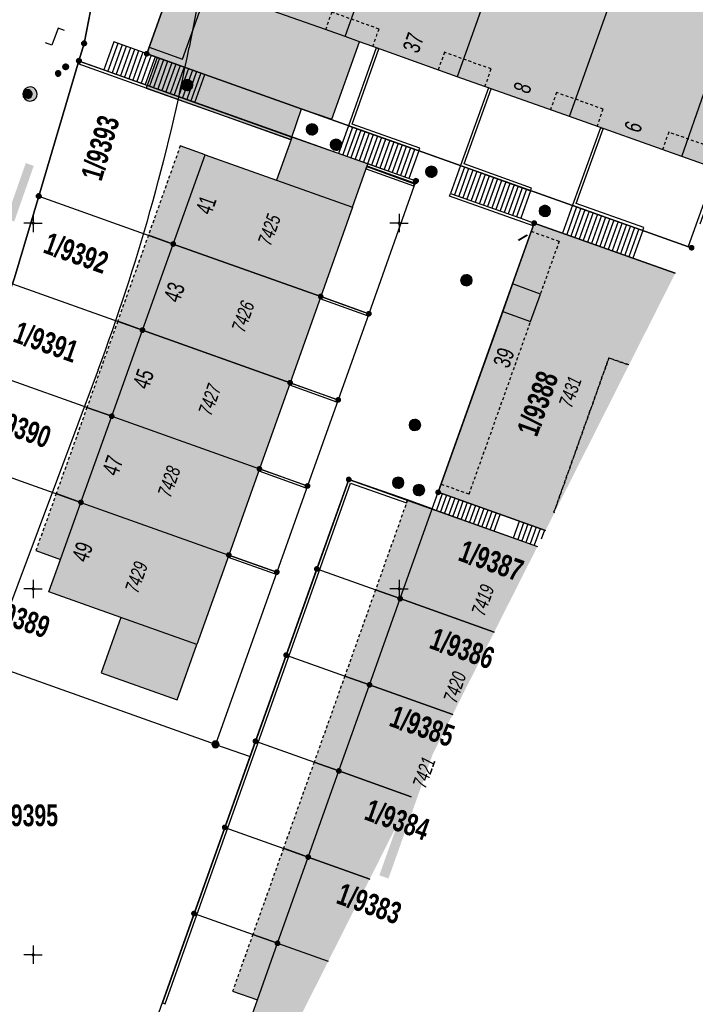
# Model space of a CAD drawing. Header units: metres. Extents: x 2695560 to 2696939, y 1260491 to 1262050.
# Tile 788 of 1005: x 2696750 to 2696796, y 1261321 to 1261389. Entities that reach past the tile are written whole.
import ezdxf

# ---------------------------------------------------------------- set-up
doc = ezdxf.new("R2010")
doc.units = ezdxf.units.M
doc.linetypes.add('AUSGEZOGEN', pattern=[0])
doc.linetypes.add('VERDECKT2_S2', pattern=[0.36, 0.2, -0.16])
for name, color, linetype in [('XR$1$AV_Flächen (EO)', 7, 'AUSGEZOGEN'), ('XR$1$AV_Gebäudeflächen (BB)', 7, 'AUSGEZOGEN'), ('XR$1$AV_Gebäudeflächen (EO)', 7, 'AUSGEZOGEN'), ('XR$1$AV_Gebäudeflächen ut.', 7, 'AUSGEZOGEN'), ('XR$1$AV_Grenzpunkte', 7, 'AUSGEZOGEN'), ('XR$1$AV_Grundstück-Nr.', 7, 'AUSGEZOGEN'), ('XR$1$AV_Haus-Nr.', 7, 'AUSGEZOGEN'), ('XR$1$AV_Koordinatennetzpunkte', 7, 'AUSGEZOGEN'), ('XR$1$AV_Linien (BB)', 7, 'AUSGEZOGEN'), ('XR$1$AV_Linien (EO)', 7, 'AUSGEZOGEN'), ('XR$1$AV_Versicherung-Nr.', 7, 'AUSGEZOGEN'), ('XR$1$AW_LK_Schachtdeckel', 24, 'AUSGEZOGEN'), ('XR$1$AW_LK_Zwischenpunkt', 24, 'AUSGEZOGEN'), ('XR$1$GA_LK_Absperrarmatur', 32, 'AUSGEZOGEN'), ('XR$1$GA_LK_Rohrleitungsteil', 32, 'AUSGEZOGEN'), ('XR$1$Liegenschaftsgrenzen', 7, 'AUSGEZOGEN'), ('XR$1$PFAV', 255, 'AUSGEZOGEN'), ('XR$1$PFAW', 255, 'AUSGEZOGEN'), ('XR$1$PFGA', 255, 'AUSGEZOGEN'), ('XR$1$PFWA', 255, 'AUSGEZOGEN'), ('XR$1$RP_Abstandslinie', 7, 'AUSGEZOGEN'), ('XR$1$WA_LK_Absperrarmatur', 171, 'AUSGEZOGEN')]:
    doc.layers.add(name, color=color, linetype=linetype)
doc.styles.add('ARIAL', font='arial.ttf')

# ---------------------------------------------------------------- blocks, each defined once
blk = doc.blocks.new('COMPLEXOBJECT_1217')
at = {"layer": 'XR$1$Liegenschaftsgrenzen', "color": 7, "linetype": 'AUSGEZOGEN', "transparency": 33554687}
blk.add_lwpolyline([(6760, 11420.97), (6753.48, 11387.28), (6753.125, 11386.083)], dxfattribs=at)
for centre, radius, start, end in [((6816.157, 11410.508), 57.008, 146.82762, 155.28814), ((6816.081, 11410.039), 57.137, 154.82941, 168.9705)]:
    blk.add_arc(centre, radius, start, end, dxfattribs=at)
blk = doc.blocks.new('BAV15')
at = {"layer": 'XR$1$PFAV', "transparency": 33554687}
blk.add_hatch(color=7, dxfattribs=at).paths.add_polyline_path([(0.5, 0), (0.49, 0.1), (0.46, 0.2), (0.41, 0.29), (0.34, 0.36), (0.26, 0.42), (0.17, 0.47), (0.08, 0.49), (-0.03, 0.5), (-0.13, 0.48), (-0.22, 0.45), (-0.31, 0.4), (-0.38, 0.33), (-0.44, 0.24), (-0.48, 0.15), (-0.5, 0.05), (-0.5, -0.05), (-0.48, -0.15), (-0.44, -0.24), (-0.38, -0.33), (-0.31, -0.4), (-0.22, -0.45), (-0.13, -0.48), (-0.03, -0.5), (0.08, -0.49), (0.17, -0.47), (0.26, -0.42), (0.34, -0.36), (0.41, -0.29), (0.46, -0.2), (0.49, -0.1)])
at = {"color": 7, "transparency": 33554687}
for start, end in [(90, 270), (270, 90)]:
    blk.add_arc((0, 0), 0.5, start, end, dxfattribs=at)
at = {"layer": 'XR$1$PFAV', "transparency": 33554687}
blk.add_circle((0, 0), 0.5, dxfattribs=at)
blk = doc.blocks.new('BWAV20')
at = {"true_color": 0x000000, "transparency": 33554687}
blk.add_hatch(color=18, dxfattribs=at).paths.add_polyline_path([(0.17, 0), (0.16, 0.03), (0.15, 0.07), (0.14, 0.1), (0.11, 0.12), (0.09, 0.14), (0.06, 0.16), (0.03, 0.16), (-0.01, 0.17), (-0.04, 0.16), (-0.07, 0.15), (-0.1, 0.13), (-0.13, 0.11), (-0.15, 0.08), (-0.16, 0.05), (-0.17, 0.02), (-0.17, -0.02), (-0.16, -0.05), (-0.15, -0.08), (-0.13, -0.11), (-0.1, -0.13), (-0.07, -0.15), (-0.04, -0.16), (-0.01, -0.17), (0.03, -0.16), (0.06, -0.16), (0.09, -0.14), (0.11, -0.12), (0.14, -0.1), (0.15, -0.07), (0.16, -0.03)])
at = {"layer": 'XR$1$PFAV', "transparency": 33554687}
blk.add_hatch(color=7, dxfattribs=at).paths.add_polyline_path([(0.5, 0), (0.49, 0.1), (0.46, 0.2), (0.41, 0.29), (0.34, 0.36), (0.26, 0.42), (0.17, 0.47), (0.08, 0.49), (-0.03, 0.5), (-0.13, 0.48), (-0.22, 0.45), (-0.31, 0.4), (-0.38, 0.33), (-0.44, 0.24), (-0.48, 0.15), (-0.5, 0.05), (-0.5, -0.05), (-0.48, -0.15), (-0.44, -0.24), (-0.38, -0.33), (-0.31, -0.4), (-0.22, -0.45), (-0.13, -0.48), (-0.03, -0.5), (0.08, -0.49), (0.17, -0.47), (0.26, -0.42), (0.34, -0.36), (0.41, -0.29), (0.46, -0.2), (0.49, -0.1)])
blk = doc.blocks.new('BAV2041')
at = {"color": 7, "transparency": 33554687}
for p, q in [((-0.05, 0), (-0.5, 0)), ((0, 0.5), (0, 0.05)), ((0.05, 0), (0.5, 0)), ((0, -0.05), (0, -0.5))]:
    blk.add_line(p, q, dxfattribs=at)
blk.add_circle((0, 0), 0.05, dxfattribs=at)
for start, end in [(90, 270), (270, 90)]:
    blk.add_arc((0, 0), 0.05, start, end, dxfattribs=at)
blk = doc.blocks.new('COMPLEXOBJECT_1435')
at = {"layer": 'XR$1$RP_Abstandslinie', "color": 7, "linetype": 'AUSGEZOGEN', "transparency": 33554687}
for p, q in [((6766.97, 11419.63), (6760.65, 11387)), ((6754.44, 11364.97), (6737.69, 11320.26))]:
    blk.add_line(p, q, dxfattribs=at)
blk.add_arc((6626.185, 11413.014), 136.959, 339.46425, 349.0507, dxfattribs=at)
blk = doc.blocks.new('BAW2093')
at = {"transparency": 33554687}
blk.add_lwpolyline([(-0.375, -0.5), (0, -0.5), (0, 0.5), (0.375, 0.5)], dxfattribs=at)
blk = doc.blocks.new('BAW2082')
at = {"layer": 'XR$1$PFAW', "transparency": 33554687}
blk.add_hatch(color=7, dxfattribs=at).paths.add_polyline_path([(0.509, -0.003), (0.499, 0.098), (0.469, 0.194), (0.42, 0.283), (0.354, 0.359), (0.274, 0.421), (0.183, 0.466), (0.085, 0.491), (-0.016, 0.496), (-0.116, 0.481), (-0.211, 0.446), (-0.297, 0.392), (-0.37, 0.323), (-0.428, 0.24), (-0.468, 0.147), (-0.488, 0.047), (-0.488, -0.054), (-0.468, -0.153), (-0.428, -0.246), (-0.37, -0.329), (-0.297, -0.398), (-0.211, -0.452), (-0.116, -0.487), (-0.016, -0.502), (0.085, -0.497), (0.183, -0.472), (0.274, -0.427), (0.354, -0.366), (0.42, -0.289), (0.469, -0.2), (0.499, -0.104)])
at = {"transparency": 33554687}
for start, end in [(91.19481, 268.80519), (268.80519, 91.19481)]:
    blk.add_arc((0.01, 0), 0.5, start, end, dxfattribs=at)
at = {"layer": 'XR$1$PFAW', "transparency": 33554687}
blk.add_circle((0.009, -0.003), 0.5, dxfattribs=at)
blk = doc.blocks.new('BAW2085')
at = {"layer": 'XR$1$PFAW', "transparency": 33554687}
h = blk.add_hatch(color=7, dxfattribs=at)
h.paths.add_polyline_path([(0.15, 0.501), (0.099, 0.498), (0.049, 0.491), (0, 0.478), (-0.047, 0.46), (-0.093, 0.438), (-0.136, 0.411), (-0.176, 0.38), (-0.212, 0.345), (-0.245, 0.307), (-0.274, 0.265), (-0.299, 0.221), (-0.319, 0.174), (-0.334, 0.126), (-0.344, 0.076), (-0.349, 0.026), (-0.349, -0.025), (-0.344, -0.075), (-0.334, -0.125), (-0.319, -0.173), (-0.299, -0.219), (-0.274, -0.264), (-0.245, -0.305), (-0.212, -0.344), (-0.176, -0.379), (-0.136, -0.41), (-0.093, -0.436), (-0.047, -0.459), (0, -0.476), (0.049, -0.489), (0.099, -0.497), (0.15, -0.499), (0.201, -0.497), (0.251, -0.489), (0.3, -0.476), (0.347, -0.459), (0.393, -0.436), (0.436, -0.41), (0.476, -0.379), (0.512, -0.344), (0.545, -0.305), (0.574, -0.264), (0.599, -0.219), (0.619, -0.173), (0.634, -0.125), (0.644, -0.075), (0.649, -0.025), (0.649, 0.026), (0.644, 0.076), (0.634, 0.126), (0.619, 0.174), (0.599, 0.221), (0.574, 0.265), (0.545, 0.307), (0.512, 0.345), (0.476, 0.38), (0.436, 0.411), (0.393, 0.438), (0.347, 0.46), (0.3, 0.478), (0.251, 0.491), (0.201, 0.498)])
h.paths.add_polyline_path([(0.03, -0.298), (0, -0.3), (-0.03, -0.298), (-0.06, -0.294), (-0.09, -0.286), (-0.118, -0.276), (-0.146, -0.262), (-0.171, -0.246), (-0.195, -0.228), (-0.217, -0.207), (-0.237, -0.184), (-0.255, -0.159), (-0.269, -0.132), (-0.281, -0.104), (-0.29, -0.075), (-0.297, -0.045), (-0.3, -0.015), (-0.3, 0.015), (-0.297, 0.045), (-0.29, 0.075), (-0.281, 0.104), (-0.269, 0.132), (-0.255, 0.159), (-0.237, 0.184), (-0.217, 0.207), (-0.195, 0.228), (-0.171, 0.246), (-0.146, 0.262), (-0.118, 0.276), (-0.09, 0.286), (-0.06, 0.294), (-0.03, 0.298), (0, 0.3), (0.03, 0.298), (0.06, 0.294), (0.09, 0.286), (0.118, 0.276), (0.146, 0.262), (0.171, 0.246), (0.195, 0.228), (0.217, 0.207), (0.237, 0.184), (0.255, 0.159), (0.269, 0.132), (0.281, 0.104), (0.29, 0.075), (0.297, 0.045), (0.3, 0.015), (0.3, -0.015), (0.297, -0.045), (0.29, -0.075), (0.281, -0.104), (0.269, -0.132), (0.255, -0.159), (0.237, -0.184), (0.217, -0.207), (0.195, -0.228), (0.171, -0.246), (0.146, -0.262), (0.118, -0.276), (0.09, -0.286), (0.06, -0.294)], flags=16)
blk.add_hatch(color=7, dxfattribs=at).paths.add_polyline_path([(0, 0.3), (-0.03, 0.298), (-0.06, 0.294), (-0.09, 0.286), (-0.118, 0.276), (-0.146, 0.262), (-0.171, 0.246), (-0.195, 0.228), (-0.217, 0.207), (-0.237, 0.184), (-0.255, 0.159), (-0.269, 0.132), (-0.281, 0.104), (-0.29, 0.075), (-0.297, 0.045), (-0.3, 0.015), (-0.3, -0.015), (-0.297, -0.045), (-0.29, -0.075), (-0.281, -0.104), (-0.269, -0.132), (-0.255, -0.159), (-0.237, -0.184), (-0.217, -0.207), (-0.195, -0.228), (-0.171, -0.246), (-0.146, -0.262), (-0.118, -0.276), (-0.09, -0.286), (-0.06, -0.294), (-0.03, -0.298), (0, -0.3), (0.03, -0.298), (0.06, -0.294), (0.09, -0.286), (0.118, -0.276), (0.146, -0.262), (0.171, -0.246), (0.195, -0.228), (0.217, -0.207), (0.237, -0.184), (0.255, -0.159), (0.269, -0.132), (0.281, -0.104), (0.29, -0.075), (0.297, -0.045), (0.3, -0.015), (0.3, 0.015), (0.297, 0.045), (0.29, 0.075), (0.281, 0.104), (0.269, 0.132), (0.255, 0.159), (0.237, 0.184), (0.217, 0.207), (0.195, 0.228), (0.171, 0.246), (0.146, 0.262), (0.118, 0.276), (0.09, 0.286), (0.06, 0.294), (0.03, 0.298)])
at = {"transparency": 33554687}
for centre, radius, start, end in [((0.15, 0.001), 0.5, 90, 270), ((0, 0), 0.3, 90, 270), ((0, 0), 0.3, 270, 90), ((0.15, 0.001), 0.5, 270, 90)]:
    blk.add_arc(centre, radius, start, end, dxfattribs=at)
blk = doc.blocks.new('BWA965')
at = {"layer": 'XR$1$PFWA', "transparency": 33554687}
blk.add_hatch(color=7, dxfattribs=at).paths.add_polyline_path([(0, 0.5), (-0.05, 0.5), (-0.1, 0.49), (-0.15, 0.48), (-0.2, 0.46), (-0.24, 0.44), (-0.29, 0.41), (-0.33, 0.38), (-0.36, 0.34), (-0.4, 0.31), (-0.42, 0.26), (-0.45, 0.22), (-0.47, 0.17), (-0.48, 0.13), (-0.49, 0.08), (-0.5, 0.03), (-0.5, -0.03), (-0.49, -0.08), (-0.48, -0.13), (-0.47, -0.17), (-0.45, -0.22), (-0.42, -0.26), (-0.4, -0.31), (-0.36, -0.34), (-0.33, -0.38), (-0.29, -0.41), (-0.24, -0.44), (-0.2, -0.46), (-0.15, -0.48), (-0.1, -0.49), (-0.05, -0.5), (0, -0.5), (0.05, -0.5), (0.1, -0.49), (0.15, -0.48), (0.2, -0.46), (0.24, -0.44), (0.29, -0.41), (0.33, -0.38), (0.36, -0.34), (0.4, -0.31), (0.42, -0.26), (0.45, -0.22), (0.47, -0.17), (0.48, -0.13), (0.49, -0.08), (0.5, -0.03), (0.5, 0.03), (0.49, 0.08), (0.48, 0.13), (0.47, 0.17), (0.45, 0.22), (0.42, 0.26), (0.4, 0.31), (0.36, 0.34), (0.33, 0.38), (0.29, 0.41), (0.24, 0.44), (0.2, 0.46), (0.15, 0.48), (0.1, 0.49), (0.05, 0.5)])
at = {"transparency": 33554687}
blk.add_line((0, 0.5), (0, -0.5), dxfattribs=at)
for start, end in [(90, 270), (270, 90)]:
    blk.add_arc((0, 0), 0.5, start, end, dxfattribs=at)
blk = doc.blocks.new('BGA2013')
at = {"transparency": 33554687}
blk.add_hatch(color=36, dxfattribs=at).paths.add_polyline_path([(-0.29, -0.41), (0.35, 0.36), (0.29, 0.41), (-0.35, -0.36)])
at = {"color": 32, "transparency": 33554687}
blk.add_lwpolyline([(-0.29, -0.41), (-0.35, -0.36), (0.29, 0.41), (0.35, 0.36), (-0.29, -0.41)], close=True, dxfattribs=at)
blk = doc.blocks.new('BGA965')
at = {"layer": 'XR$1$PFGA', "transparency": 33554687}
blk.add_hatch(color=7, dxfattribs=at).paths.add_polyline_path([(0.5, 0), (0.49, 0.1), (0.46, 0.2), (0.41, 0.29), (0.34, 0.36), (0.26, 0.42), (0.17, 0.47), (0.08, 0.49), (-0.03, 0.5), (-0.13, 0.48), (-0.22, 0.45), (-0.31, 0.4), (-0.38, 0.33), (-0.44, 0.24), (-0.48, 0.15), (-0.5, 0.05), (-0.5, -0.05), (-0.48, -0.15), (-0.44, -0.24), (-0.38, -0.33), (-0.31, -0.4), (-0.22, -0.45), (-0.13, -0.48), (-0.03, -0.5), (0.08, -0.49), (0.17, -0.47), (0.26, -0.42), (0.34, -0.36), (0.41, -0.29), (0.46, -0.2), (0.49, -0.1)])
at = {"color": 32, "transparency": 33554687}
blk.add_line((0, 0.5), (0, -0.5), dxfattribs=at)
for start, end in [(90, 270), (270, 90)]:
    blk.add_arc((0, 0), 0.5, start, end, dxfattribs=at)
at = {"layer": 'XR$1$PFGA', "transparency": 33554687}
blk.add_circle((0, 0), 0.5, dxfattribs=at)

msp = doc.modelspace()

# ---------------------------------------------------------------- hatches: boundary and pattern name
at = {"transparency": 33554687}
for points in [[(2696749.136, 1261375.111), (2696749.681, 1261374.92), (2696751.014, 1261378.725), (2696750.469, 1261378.916)], [(2696760.504, 1261357.719), (2696761.125, 1261357.498), (2696764.868, 1261367.985), (2696764.247, 1261368.206)], [(2696774.62, 1261330.236), (2696775.242, 1261330.015), (2696779.124, 1261340.924), (2696778.502, 1261341.145)]]:
    msp.add_hatch(color=7, dxfattribs=at).paths.add_polyline_path(points)
at = {"layer": 'XR$1$AV_Gebäudeflächen (BB)', "true_color": 0xd2d2d2, "transparency": 33554687}
for points in [[(2696808.238, 1261407.649), (2696799.872, 1261410.623), (2696796.683, 1261411.755), (2696792.206, 1261413.343), (2696784.562, 1261416.068), (2696776.914, 1261418.794), (2696771.026, 1261420.887), (2696769.263, 1261421.506), (2696768.801, 1261420.211), (2696767.977, 1261420.505), (2696767.435, 1261418.985), (2696768.259, 1261418.691), (2696767.083, 1261415.396), (2696768.846, 1261414.768), (2696772.865, 1261413.337), (2696764.64, 1261390.271), (2696770.943, 1261388.032), (2696772.281, 1261387.557), (2696773.26, 1261387.207), (2696774.165, 1261386.883), (2696779.937, 1261384.817), (2696787.612, 1261382.085), (2696795.274, 1261379.367), (2696797.854, 1261378.45), (2696799.397, 1261382.795), (2696806.069, 1261401.54)], [(2696770.617, 1261369.793), (2696772.792, 1261375.911), (2696767.607, 1261377.749), (2696762.72, 1261379.481), (2696760.543, 1261373.382)], [(2696770.617, 1261369.793), (2696760.543, 1261373.382), (2696758.441, 1261367.496), (2696768.524, 1261363.904)], [(2696756.34, 1261361.609), (2696766.431, 1261358.015), (2696768.524, 1261363.904), (2696758.441, 1261367.496)], [(2696766.431, 1261358.015), (2696756.34, 1261361.609), (2696754.238, 1261355.724), (2696764.338, 1261352.126)], [(2696764.338, 1261352.126), (2696754.238, 1261355.724), (2696752.847, 1261351.828), (2696752.054, 1261349.606), (2696756.969, 1261347.857), (2696762.163, 1261346.008)], [(2696782.469, 1261346.855), (2696785.421, 1261352.712), (2696778.233, 1261355.282), (2696776.048, 1261349.143)], [(2696779.633, 1261341.23), (2696782.469, 1261346.855), (2696776.048, 1261349.143), (2696773.952, 1261343.254)], [(2696776.799, 1261335.606), (2696779.633, 1261341.23), (2696773.952, 1261343.254), (2696771.857, 1261337.367)], [(2696773.963, 1261329.981), (2696776.799, 1261335.606), (2696771.857, 1261337.367), (2696769.761, 1261331.478)], [(2696771.128, 1261324.357), (2696773.963, 1261329.981), (2696769.761, 1261331.478), (2696767.666, 1261325.59)], [(2696768.188, 1261318.525), (2696771.128, 1261324.357), (2696767.666, 1261325.59), (2696766.29, 1261321.724), (2696765.493, 1261319.485)]]:
    msp.add_hatch(color=254, dxfattribs=at).paths.add_polyline_path(points)
at = {"layer": 'XR$1$AV_Gebäudeflächen (EO)', "true_color": 0xebebeb, "transparency": 33554687}
for points in [[(2696760.543, 1261373.382), (2696762.72, 1261379.481), (2696761.021, 1261380.087), (2696758.846, 1261373.987)], [(2696756.747, 1261368.1), (2696758.441, 1261367.496), (2696760.543, 1261373.382), (2696758.846, 1261373.987)], [(2696756.34, 1261361.609), (2696758.441, 1261367.496), (2696756.747, 1261368.1), (2696754.648, 1261362.212)], [(2696786.59, 1261355.03), (2696791.673, 1261365.115), (2696790.303, 1261365.594), (2696786.548, 1261355.045)], [(2696754.238, 1261355.724), (2696756.34, 1261361.609), (2696754.648, 1261362.212), (2696752.549, 1261356.325)], [(2696751.16, 1261352.428), (2696752.847, 1261351.828), (2696754.238, 1261355.724), (2696752.549, 1261356.325)], [(2696776.048, 1261349.143), (2696778.233, 1261355.282), (2696776.545, 1261355.887), (2696774.359, 1261349.745)], [(2696772.263, 1261343.856), (2696773.952, 1261343.254), (2696776.048, 1261349.143), (2696774.359, 1261349.745)], [(2696770.168, 1261337.968), (2696771.857, 1261337.367), (2696773.952, 1261343.254), (2696772.263, 1261343.856)], [(2696769.761, 1261331.478), (2696771.857, 1261337.367), (2696770.168, 1261337.968), (2696768.072, 1261332.08)], [(2696767.666, 1261325.59), (2696769.761, 1261331.478), (2696768.072, 1261332.08), (2696765.976, 1261326.192)], [(2696766.29, 1261321.724), (2696767.666, 1261325.59), (2696765.976, 1261326.192), (2696764.6, 1261322.325)]]:
    msp.add_hatch(color=7, dxfattribs=at).paths.add_polyline_path(points)
at = {"layer": 'XR$1$AV_Gebäudeflächen ut.', "true_color": 0xf5f5f5, "transparency": 33554687}
for points in [[(2696769.31, 1261382.615), (2696771.365, 1261381.911), (2696773.26, 1261387.207), (2696772.281, 1261387.557), (2696770.943, 1261388.032), (2696764.64, 1261390.271), (2696772.865, 1261413.337), (2696768.846, 1261414.768), (2696758.734, 1261386.385), (2696759.441, 1261386.133), (2696758.695, 1261384.04), (2696768.589, 1261380.517), (2696768.65, 1261380.69)], [(2696767.607, 1261377.749), (2696772.792, 1261375.911), (2696773.844, 1261378.858), (2696768.65, 1261380.69), (2696768.589, 1261380.517)], [(2696791.673, 1261365.115), (2696794.831, 1261371.379), (2696785.195, 1261374.814), (2696783.718, 1261370.651), (2696783.063, 1261368.765), (2696778.639, 1261356.41), (2696785.969, 1261353.798), (2696786.59, 1261355.03), (2696786.548, 1261355.045), (2696790.303, 1261365.594)], [(2696755.62, 1261344.068), (2696760.814, 1261342.219), (2696762.163, 1261346.008), (2696756.969, 1261347.857)]]:
    msp.add_hatch(color=7, dxfattribs=at).paths.add_polyline_path(points)

# ---------------------------------------------------------------- linework, layer by layer
at = {"layer": 'XR$1$AV_Flächen (EO)', "color": 7, "linetype": 'AUSGEZOGEN', "transparency": 33554687}
for p, q in [((2696768.65, 1261380.69), (2696769.31, 1261382.615)), ((2696768.589, 1261380.517), (2696768.65, 1261380.69)), ((2696767.607, 1261377.749), (2696772.792, 1261375.911)), ((2696758.846, 1261373.987), (2696760.543, 1261373.382)), ((2696754.648, 1261362.212), (2696756.34, 1261361.609)), ((2696752.549, 1261356.325), (2696754.238, 1261355.724)), ((2696778.639, 1261356.41), (2696785.969, 1261353.798)), ((2696774.359, 1261349.745), (2696776.048, 1261349.143)), ((2696768.072, 1261332.08), (2696769.761, 1261331.478)), ((2696765.976, 1261326.192), (2696767.666, 1261325.59)), ((2696764.6, 1261322.325), (2696766.29, 1261321.724))]:
    msp.add_line(p, q, dxfattribs=at)
at = {"layer": 'XR$1$AV_Flächen (EO)', "color": 7, "linetype": 'VERDECKT2_S2', "transparency": 33554687}
for p, q in [((2696761.021, 1261380.087), (2696758.846, 1261373.987)), ((2696758.846, 1261373.987), (2696756.747, 1261368.1)), ((2696756.747, 1261368.1), (2696754.648, 1261362.212)), ((2696754.648, 1261362.212), (2696752.549, 1261356.325)), ((2696752.549, 1261356.325), (2696751.16, 1261352.428)), ((2696776.545, 1261355.887), (2696774.359, 1261349.745)), ((2696774.359, 1261349.745), (2696772.263, 1261343.856)), ((2696772.263, 1261343.856), (2696770.168, 1261337.968)), ((2696770.168, 1261337.968), (2696768.072, 1261332.08)), ((2696768.072, 1261332.08), (2696765.976, 1261326.192)), ((2696765.976, 1261326.192), (2696764.6, 1261322.325))]:
    msp.add_line(p, q, dxfattribs=at)
at = {"layer": 'XR$1$AV_Flächen (EO)', "color": 7, "linetype": 'AUSGEZOGEN', "transparency": 33554687}
for points in [[(2696773.26, 1261387.207), (2696772.281, 1261387.557), (2696770.943, 1261388.032), (2696764.64, 1261390.271), (2696772.865, 1261413.337), (2696768.846, 1261414.768), (2696758.734, 1261386.385), (2696759.441, 1261386.133)], [(2696769.31, 1261382.615), (2696771.365, 1261381.911), (2696773.26, 1261387.207)], [(2696759.441, 1261386.133), (2696758.695, 1261384.04), (2696768.589, 1261380.517)], [(2696768.65, 1261380.69), (2696768.589, 1261380.517), (2696767.607, 1261377.749)], [(2696772.792, 1261375.911), (2696773.844, 1261378.858), (2696768.65, 1261380.69)], [(2696760.543, 1261373.382), (2696762.72, 1261379.481), (2696761.021, 1261380.087)], [(2696796.537, 1261374.765), (2696797.854, 1261378.45), (2696797.619, 1261378.534), (2696795.717, 1261373.21), (2696795.748, 1261373.199)], [(2696794.831, 1261371.379), (2696785.195, 1261374.814), (2696783.718, 1261370.651), (2696783.063, 1261368.765), (2696778.639, 1261356.41)], [(2696756.747, 1261368.1), (2696758.441, 1261367.496), (2696760.543, 1261373.382), (2696758.846, 1261373.987)], [(2696756.34, 1261361.609), (2696758.441, 1261367.496), (2696756.747, 1261368.1)], [(2696754.238, 1261355.724), (2696756.34, 1261361.609), (2696754.648, 1261362.212)], [(2696751.16, 1261352.428), (2696752.847, 1261351.828), (2696754.238, 1261355.724), (2696752.549, 1261356.325)], [(2696776.048, 1261349.143), (2696778.233, 1261355.282), (2696776.545, 1261355.887)], [(2696772.263, 1261343.856), (2696773.952, 1261343.254), (2696776.048, 1261349.143), (2696774.359, 1261349.745)], [(2696762.163, 1261346.008), (2696756.969, 1261347.857), (2696755.62, 1261344.068)], [(2696755.62, 1261344.068), (2696760.814, 1261342.219), (2696762.163, 1261346.008)], [(2696770.168, 1261337.968), (2696771.857, 1261337.367), (2696773.952, 1261343.254), (2696772.263, 1261343.856)], [(2696769.761, 1261331.478), (2696771.857, 1261337.367), (2696770.168, 1261337.968)], [(2696767.666, 1261325.59), (2696769.761, 1261331.478), (2696768.072, 1261332.08)], [(2696766.29, 1261321.724), (2696767.666, 1261325.59), (2696765.976, 1261326.192)]]:
    msp.add_lwpolyline(points, dxfattribs=at)
for points in [[(2696772.509, 1261381.458), (2696777.309, 1261379.752), (2696777.376, 1261379.94), (2696772.764, 1261381.58), (2696774.588, 1261386.729), (2696774.399, 1261386.796), (2696772.509, 1261381.458)], [(2696780.158, 1261378.743), (2696784.946, 1261377.021), (2696785.014, 1261377.209), (2696780.414, 1261378.863), (2696782.26, 1261383.996), (2696782.072, 1261384.064), (2696780.158, 1261378.743)], [(2696787.816, 1261376.027), (2696792.628, 1261374.316), (2696792.695, 1261374.504), (2696788.072, 1261376.148), (2696789.915, 1261381.26), (2696789.727, 1261381.328), (2696787.816, 1261376.027)], [(2696776.957, 1261377.349), (2696777.025, 1261377.537), (2696773.784, 1261378.7), (2696773.717, 1261378.512), (2696776.957, 1261377.349)], [(2696773.844, 1261378.858), (2696773.776, 1261378.67), (2696777.072, 1261377.478), (2696777.14, 1261377.666), (2696773.844, 1261378.858)], [(2696773.845, 1261368.626), (2696770.617, 1261369.793), (2696770.566, 1261369.652), (2696773.794, 1261368.485), (2696773.845, 1261368.626)], [(2696771.744, 1261362.741), (2696768.524, 1261363.904), (2696768.473, 1261363.763), (2696771.693, 1261362.6), (2696771.744, 1261362.741)], [(2696766.431, 1261358.015), (2696766.38, 1261357.873), (2696769.589, 1261356.718), (2696769.64, 1261356.859), (2696766.431, 1261358.015)], [(2696759.995, 1261321.452), (2696772.652, 1261357.037), (2696776.479, 1261355.698), (2696776.545, 1261355.887), (2696772.53, 1261357.291), (2696759.807, 1261321.519), (2696759.995, 1261321.452)], [(2696767.498, 1261350.832), (2696767.549, 1261350.973), (2696764.338, 1261352.126), (2696764.287, 1261351.985), (2696767.498, 1261350.832)]]:
    msp.add_lwpolyline(points, close=True, dxfattribs=at)
at = {"layer": 'XR$1$AV_Flächen (EO)', "color": 7, "linetype": 'VERDECKT2_S2', "transparency": 33554687}
for points in [[(2696786.59, 1261355.03), (2696786.548, 1261355.045), (2696790.303, 1261365.594), (2696791.673, 1261365.115)], [(2696791.673, 1261365.115), (2696790.303, 1261365.594), (2696786.548, 1261355.045), (2696786.59, 1261355.03)]]:
    msp.add_lwpolyline(points, dxfattribs=at)
at = {"layer": 'XR$1$AV_Linien (BB)', "color": 7, "linetype": 'AUSGEZOGEN', "transparency": 33554687}
for p, q in [((2696758.441, 1261367.496), (2696760.543, 1261373.382)), ((2696770.617, 1261369.793), (2696760.543, 1261373.382)), ((2696770.617, 1261369.793), (2696768.524, 1261363.904)), ((2696756.34, 1261361.609), (2696758.441, 1261367.496)), ((2696768.524, 1261363.904), (2696758.441, 1261367.496)), ((2696768.524, 1261363.904), (2696766.431, 1261358.015)), ((2696754.238, 1261355.724), (2696756.34, 1261361.609)), ((2696756.34, 1261361.609), (2696766.431, 1261358.015)), ((2696766.431, 1261358.015), (2696764.338, 1261352.126)), ((2696754.238, 1261355.724), (2696764.338, 1261352.126)), ((2696776.048, 1261349.143), (2696778.233, 1261355.282)), ((2696778.233, 1261355.282), (2696785.421, 1261352.712)), ((2696773.952, 1261343.254), (2696776.048, 1261349.143)), ((2696782.469, 1261346.855), (2696776.048, 1261349.143)), ((2696771.857, 1261337.367), (2696773.952, 1261343.254)), ((2696779.633, 1261341.23), (2696773.952, 1261343.254)), ((2696769.761, 1261331.478), (2696771.857, 1261337.367)), ((2696776.799, 1261335.606), (2696771.857, 1261337.367)), ((2696767.666, 1261325.59), (2696769.761, 1261331.478)), ((2696773.963, 1261329.981), (2696769.761, 1261331.478)), ((2696767.666, 1261325.59), (2696771.128, 1261324.357))]:
    msp.add_line(p, q, dxfattribs=at)
for points in [[(2696779.937, 1261384.817), (2696774.165, 1261386.883), (2696773.26, 1261387.207), (2696772.281, 1261387.557), (2696770.943, 1261388.032), (2696764.64, 1261390.271), (2696772.865, 1261413.337), (2696768.846, 1261414.768), (2696767.083, 1261415.396), (2696768.259, 1261418.691), (2696767.435, 1261418.985), (2696767.977, 1261420.505), (2696768.801, 1261420.211), (2696769.263, 1261421.506), (2696771.026, 1261420.887), (2696776.914, 1261418.794), (2696784.562, 1261416.068), (2696792.206, 1261413.343), (2696796.683, 1261411.755), (2696799.872, 1261410.623), (2696808.238, 1261407.649)], [(2696754.095, 1261385.893), (2696754.45, 1261387.09), (2696756.202, 1261396.141)], [(2696756.202, 1261396.141), (2696757.644, 1261395.628), (2696759.793, 1261394.863), (2696758.901, 1261392.32), (2696760.627, 1261391.7), (2696758.734, 1261386.385), (2696795.748, 1261373.199)], [(2696731.323, 1261320.469), (2696731.73, 1261321.66), (2696732.94, 1261325.18), (2696741.175, 1261347.114), (2696744.29, 1261355.41), (2696745.477, 1261358.845), (2696747.519, 1261364.752), (2696749.562, 1261370.66), (2696749.7, 1261371.06), (2696751.358, 1261376.655), (2696754.095, 1261385.893)], [(2696754.095, 1261385.893), (2696777.122, 1261377.69), (2696773.912, 1261368.619), (2696771.814, 1261362.732), (2696769.717, 1261356.844), (2696767.619, 1261350.957), (2696763.427, 1261339.186), (2696765.791, 1261338.345)], [(2696797.854, 1261378.45), (2696795.274, 1261379.367), (2696787.612, 1261382.085), (2696779.937, 1261384.817)], [(2696760.543, 1261373.382), (2696762.72, 1261379.481), (2696767.607, 1261377.749), (2696772.792, 1261375.911), (2696770.617, 1261369.793)], [(2696765.791, 1261338.345), (2696766.155, 1261339.398), (2696768.253, 1261345.285), (2696770.35, 1261351.173), (2696772.53, 1261357.291), (2696778.233, 1261355.282)], [(2696764.338, 1261352.126), (2696762.163, 1261346.008), (2696756.969, 1261347.857), (2696752.054, 1261349.606), (2696752.847, 1261351.828), (2696754.238, 1261355.724)], [(2696768.188, 1261318.525), (2696765.493, 1261319.485), (2696766.29, 1261321.724), (2696767.666, 1261325.59)]]:
    msp.add_lwpolyline(points, dxfattribs=at)
at = {"layer": 'XR$1$AV_Linien (EO)', "color": 7, "linetype": 'AUSGEZOGEN', "transparency": 33554687}
for p, q in [((2696756.764, 1261387.09), (2696756.084, 1261385.184)), ((2696757.047, 1261386.989), (2696756.367, 1261385.083)), ((2696757.33, 1261386.887), (2696756.65, 1261384.982)), ((2696757.613, 1261386.786), (2696756.933, 1261384.882)), ((2696757.896, 1261386.685), (2696757.216, 1261384.781)), ((2696758.179, 1261386.584), (2696757.499, 1261384.68)), ((2696758.461, 1261386.482), (2696757.782, 1261384.579)), ((2696758.744, 1261386.381), (2696758.065, 1261384.478)), ((2696759.027, 1261386.28), (2696758.348, 1261384.377)), ((2696759.31, 1261386.179), (2696758.631, 1261384.277)), ((2696759.593, 1261386.078), (2696758.914, 1261384.176)), ((2696759.876, 1261385.976), (2696759.197, 1261384.075)), ((2696760.159, 1261385.875), (2696759.481, 1261383.974)), ((2696755.8, 1261385.282), (2696762.025, 1261383.06)), ((2696760.442, 1261385.774), (2696759.764, 1261383.873)), ((2696760.725, 1261385.673), (2696760.047, 1261383.772)), ((2696761.008, 1261385.572), (2696760.33, 1261383.672)), ((2696761.291, 1261385.47), (2696760.613, 1261383.571)), ((2696761.574, 1261385.369), (2696760.896, 1261383.47)), ((2696761.857, 1261385.268), (2696761.179, 1261383.369)), ((2696762.14, 1261385.167), (2696761.462, 1261383.268)), ((2696762.422, 1261385.065), (2696761.745, 1261383.167)), ((2696772.509, 1261381.458), (2696771.837, 1261379.572)), ((2696772.791, 1261381.358), (2696772.12, 1261379.472)), ((2696773.074, 1261381.257), (2696772.402, 1261379.371)), ((2696773.356, 1261381.157), (2696772.684, 1261379.271)), ((2696773.638, 1261381.057), (2696772.966, 1261379.17)), ((2696773.921, 1261380.956), (2696773.249, 1261379.07)), ((2696774.203, 1261380.856), (2696773.531, 1261378.969)), ((2696774.485, 1261380.756), (2696773.813, 1261378.869)), ((2696774.768, 1261380.655), (2696774.096, 1261378.768)), ((2696775.05, 1261380.555), (2696774.378, 1261378.668)), ((2696775.332, 1261380.455), (2696774.66, 1261378.567)), ((2696775.615, 1261380.354), (2696774.942, 1261378.466)), ((2696775.897, 1261380.254), (2696775.225, 1261378.366)), ((2696776.179, 1261380.153), (2696775.507, 1261378.265)), ((2696776.462, 1261380.053), (2696775.789, 1261378.165)), ((2696776.744, 1261379.953), (2696776.071, 1261378.064)), ((2696777.026, 1261379.852), (2696776.354, 1261377.964)), ((2696777.309, 1261379.752), (2696776.636, 1261377.863)), ((2696780.158, 1261378.743), (2696779.479, 1261376.845)), ((2696780.44, 1261378.642), (2696779.761, 1261376.745)), ((2696780.721, 1261378.54), (2696780.043, 1261376.644)), ((2696781.003, 1261378.439), (2696780.325, 1261376.544)), ((2696781.285, 1261378.338), (2696780.608, 1261376.444)), ((2696781.567, 1261378.236), (2696780.89, 1261376.344)), ((2696781.849, 1261378.135), (2696781.172, 1261376.243)), ((2696782.13, 1261378.034), (2696781.454, 1261376.143)), ((2696782.412, 1261377.932), (2696781.736, 1261376.043)), ((2696782.694, 1261377.831), (2696782.018, 1261375.943)), ((2696782.976, 1261377.73), (2696782.3, 1261375.842)), ((2696783.257, 1261377.628), (2696782.583, 1261375.742)), ((2696783.539, 1261377.527), (2696782.865, 1261375.642)), ((2696783.821, 1261377.426), (2696783.147, 1261375.542)), ((2696784.103, 1261377.324), (2696783.429, 1261375.441)), ((2696784.384, 1261377.223), (2696783.711, 1261375.341)), ((2696784.666, 1261377.122), (2696783.993, 1261375.241)), ((2696779.479, 1261376.845), (2696784.278, 1261375.14)), ((2696784.946, 1261377.021), (2696784.278, 1261375.14)), ((2696787.816, 1261376.027), (2696787.137, 1261374.122)), ((2696788.099, 1261375.926), (2696787.42, 1261374.021)), ((2696788.382, 1261375.826), (2696787.703, 1261373.92)), ((2696788.665, 1261375.725), (2696787.986, 1261373.819)), ((2696788.948, 1261375.624), (2696788.269, 1261373.718)), ((2696789.231, 1261375.524), (2696788.552, 1261373.617)), ((2696789.514, 1261375.423), (2696788.835, 1261373.516)), ((2696789.797, 1261375.322), (2696789.118, 1261373.416)), ((2696790.08, 1261375.222), (2696789.401, 1261373.315)), ((2696790.364, 1261375.121), (2696789.684, 1261373.214)), ((2696790.647, 1261375.021), (2696789.967, 1261373.113)), ((2696790.93, 1261374.92), (2696790.25, 1261373.012)), ((2696791.213, 1261374.819), (2696790.533, 1261372.911)), ((2696791.496, 1261374.719), (2696790.815, 1261372.81)), ((2696791.779, 1261374.618), (2696791.098, 1261372.709)), ((2696792.062, 1261374.517), (2696791.381, 1261372.609)), ((2696792.345, 1261374.417), (2696791.664, 1261372.508)), ((2696792.628, 1261374.316), (2696791.947, 1261372.407)), ((2696778.233, 1261355.282), (2696778.639, 1261356.41)), ((2696778.922, 1261356.309), (2696778.516, 1261355.181)), ((2696779.204, 1261356.209), (2696778.798, 1261355.08)), ((2696779.487, 1261356.108), (2696779.081, 1261354.979)), ((2696779.77, 1261356.007), (2696779.363, 1261354.878)), ((2696780.052, 1261355.906), (2696779.646, 1261354.777)), ((2696780.335, 1261355.806), (2696779.928, 1261354.676)), ((2696780.617, 1261355.705), (2696780.211, 1261354.575)), ((2696780.9, 1261355.604), (2696780.493, 1261354.474)), ((2696781.183, 1261355.504), (2696780.776, 1261354.373)), ((2696781.465, 1261355.403), (2696781.058, 1261354.272)), ((2696781.748, 1261355.302), (2696781.341, 1261354.171)), ((2696782.031, 1261355.202), (2696781.623, 1261354.07)), ((2696782.313, 1261355.101), (2696781.906, 1261353.969)), ((2696782.596, 1261355), (2696782.188, 1261353.868)), ((2696782.472, 1261353.766), (2696782.876, 1261354.9)), ((2696783.791, 1261353.295), (2696784.195, 1261354.43)), ((2696784.478, 1261354.33), (2696784.074, 1261353.194)), ((2696784.761, 1261354.229), (2696784.356, 1261353.093)), ((2696785.044, 1261354.128), (2696784.639, 1261352.992)), ((2696785.327, 1261354.027), (2696784.922, 1261352.891)), ((2696785.61, 1261353.926), (2696785.205, 1261352.79)), ((2696785.893, 1261353.826), (2696785.677, 1261353.219))]:
    msp.add_line(p, q, dxfattribs=at)
for points in [[(2696772.281, 1261387.557), (2696780.516, 1261410.613), (2696774.753, 1261412.678), (2696775.918, 1261415.976), (2696775.101, 1261416.265), (2696775.639, 1261417.786), (2696776.456, 1261417.497), (2696776.914, 1261418.794)], [(2696784.562, 1261416.068), (2696784.1, 1261414.758), (2696783.285, 1261415.046), (2696782.749, 1261413.526), (2696783.564, 1261413.239), (2696782.402, 1261409.944), (2696788.158, 1261407.878), (2696779.937, 1261384.817)], [(2696787.612, 1261382.085), (2696795.821, 1261405.156), (2696790.058, 1261407.192), (2696791.211, 1261410.495), (2696790.392, 1261410.781), (2696790.924, 1261412.305), (2696791.744, 1261412.019), (2696792.206, 1261413.343)], [(2696758.891, 1261386.826), (2696761.171, 1261386.014), (2696762.761, 1261390.478), (2696760.482, 1261391.29)], [(2696762.025, 1261383.06), (2696762.706, 1261384.964), (2696756.481, 1261387.191), (2696755.8, 1261385.282)], [(2696762.025, 1261383.06), (2696768.65, 1261380.69), (2696768.583, 1261380.502), (2696761.954, 1261382.873), (2696754.057, 1261385.692), (2696754.124, 1261385.88), (2696755.8, 1261385.282)], [(2696795.274, 1261379.367), (2696796.809, 1261383.727), (2696799.397, 1261382.795)], [(2696784.278, 1261375.14), (2696785.195, 1261374.814), (2696785.128, 1261374.626), (2696779.412, 1261376.657), (2696779.479, 1261376.845)], [(2696783.063, 1261368.765), (2696784.956, 1261368.085), (2696785.62, 1261369.965), (2696783.718, 1261370.651)]]:
    msp.add_lwpolyline(points, dxfattribs=at)
at = {"layer": 'XR$1$AV_Linien (EO)', "color": 7, "linetype": 'VERDECKT2_S2', "transparency": 33554687}
for points in [[(2696774.174, 1261386.88), (2696774.6, 1261388.076), (2696771.37, 1261389.226), (2696770.943, 1261388.029)], [(2696781.837, 1261384.148), (2696782.263, 1261385.344), (2696779.07, 1261386.483), (2696778.644, 1261385.287)], [(2696789.491, 1261381.412), (2696789.914, 1261382.599), (2696786.731, 1261383.733), (2696786.308, 1261382.547)], [(2696797.383, 1261378.617), (2696797.808, 1261379.814), (2696794.387, 1261381.028), (2696793.962, 1261379.831)], [(2696784.994, 1261374.249), (2696786.904, 1261373.568), (2696785.62, 1261369.965)], [(2696778.84, 1261356.975), (2696780.755, 1261356.293), (2696784.956, 1261368.085)]]:
    msp.add_lwpolyline(points, dxfattribs=at)
at = {"layer": 'XR$1$Liegenschaftsgrenzen', "color": 7, "linetype": 'AUSGEZOGEN', "transparency": 33554687}
for p, q in [((2696754.095, 1261385.893), (2696751.358, 1261376.655)), ((2696773.912, 1261368.619), (2696771.814, 1261362.732)), ((2696771.814, 1261362.732), (2696769.717, 1261356.844)), ((2696769.717, 1261356.844), (2696767.619, 1261350.957)), ((2696785.969, 1261353.798), (2696778.639, 1261356.41)), ((2696768.253, 1261345.285), (2696770.35, 1261351.173)), ((2696766.155, 1261339.398), (2696768.253, 1261345.285)), ((2696764.058, 1261333.51), (2696766.155, 1261339.398)), ((2696761.96, 1261327.623), (2696764.058, 1261333.51)), ((2696757.544, 1261315.227), (2696761.96, 1261327.623))]:
    msp.add_line(p, q, dxfattribs=at)
for points in [[(2696795.748, 1261373.199), (2696758.734, 1261386.385), (2696776.556, 1261436.412)], [(2696754.095, 1261385.893), (2696777.122, 1261377.69), (2696773.912, 1261368.619)], [(2696751.358, 1261376.655), (2696749.7, 1261371.06), (2696749.562, 1261370.66)], [(2696751.358, 1261376.655), (2696760.543, 1261373.382), (2696770.617, 1261369.793), (2696773.912, 1261368.619)], [(2696778.639, 1261356.41), (2696785.195, 1261374.814), (2696794.831, 1261371.379)], [(2696749.562, 1261370.66), (2696758.441, 1261367.496), (2696768.524, 1261363.904), (2696771.814, 1261362.732)], [(2696747.519, 1261364.752), (2696756.34, 1261361.609), (2696766.431, 1261358.015), (2696769.717, 1261356.844)], [(2696745.477, 1261358.845), (2696754.238, 1261355.724), (2696764.338, 1261352.126), (2696767.619, 1261350.957)], [(2696770.35, 1261351.173), (2696772.53, 1261357.291), (2696785.415, 1261352.7)], [(2696767.619, 1261350.957), (2696763.427, 1261339.186), (2696741.175, 1261347.114)], [(2696770.35, 1261351.173), (2696776.048, 1261349.143), (2696782.469, 1261346.855)], [(2696768.253, 1261345.285), (2696773.952, 1261343.254), (2696779.633, 1261341.23)], [(2696766.155, 1261339.398), (2696771.857, 1261337.367), (2696776.799, 1261335.606)], [(2696764.058, 1261333.51), (2696769.761, 1261331.478), (2696773.963, 1261329.981)], [(2696761.96, 1261327.623), (2696767.666, 1261325.59), (2696771.128, 1261324.357)]]:
    msp.add_lwpolyline(points, dxfattribs=at)

# ---------------------------------------------------------------- block references
at = {"layer": 'XR$1$AV_Grenzpunkte', "color": 7, "linetype": 'AUSGEZOGEN', "lineweight": -3, "transparency": 33554687}
for name, p, xscale, yscale in [('BAV15', (2696754.45, 1261387.09), 0.3249999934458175, 0.3249999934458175), ('BWAV20', (2696758.734, 1261386.385), 0.3899999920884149, 0.3899999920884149), ('BAV15', (2696754.095, 1261385.893), 0.3249999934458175, 0.3249999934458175), ('BAV15', (2696777.122, 1261377.69), 0.3249999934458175, 0.3249999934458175), ('BAV15', (2696751.358, 1261376.655), 0.3249999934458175, 0.3249999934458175), ('BWAV20', (2696785.195, 1261374.814), 0.3899999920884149, 0.3899999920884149), ('BWAV20', (2696760.543, 1261373.382), 0.3899999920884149, 0.3899999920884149), ('BWAV20', (2696795.952, 1261373.126), 0.3899999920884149, 0.3899999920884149), ('BWAV20', (2696770.617, 1261369.793), 0.3899999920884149, 0.3899999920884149), ('BWAV20', (2696773.912, 1261368.619), 0.3899999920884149, 0.3899999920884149), ('BWAV20', (2696758.441, 1261367.496), 0.3899999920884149, 0.3899999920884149), ('BWAV20', (2696768.524, 1261363.904), 0.3899999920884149, 0.3899999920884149), ('BWAV20', (2696771.814, 1261362.732), 0.3899999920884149, 0.3899999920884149), ('BWAV20', (2696756.34, 1261361.609), 0.3899999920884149, 0.3899999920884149), ('BWAV20', (2696766.431, 1261358.015), 0.3899999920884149, 0.3899999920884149), ('BWAV20', (2696769.717, 1261356.844), 0.3899999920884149, 0.3899999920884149), ('BWAV20', (2696772.53, 1261357.291), 0.3899999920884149, 0.3899999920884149), ('BWAV20', (2696778.639, 1261356.41), 0.3899999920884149, 0.3899999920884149), ('BWAV20', (2696754.238, 1261355.724), 0.3899999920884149, 0.3899999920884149), ('BWAV20', (2696764.338, 1261352.126), 0.3899999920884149, 0.3899999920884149), ('BWAV20', (2696767.619, 1261350.957), 0.3899999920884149, 0.3899999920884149), ('BWAV20', (2696770.35, 1261351.173), 0.3899999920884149, 0.3899999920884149), ('BWAV20', (2696776.048, 1261349.143), 0.3899999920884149, 0.3899999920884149), ('BWAV20', (2696768.253, 1261345.285), 0.3899999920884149, 0.3899999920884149), ('BWAV20', (2696773.952, 1261343.254), 0.3899999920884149, 0.3899999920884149), ('BAV15', (2696763.427, 1261339.186), 0.4549999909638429, 0.4549999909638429), ('BWAV20', (2696766.155, 1261339.398), 0.3899999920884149, 0.3899999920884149), ('BWAV20', (2696771.857, 1261337.367), 0.3899999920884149, 0.3899999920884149), ('BWAV20', (2696764.058, 1261333.51), 0.3899999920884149, 0.3899999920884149), ('BWAV20', (2696769.761, 1261331.478), 0.3899999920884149, 0.3899999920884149), ('BWAV20', (2696761.96, 1261327.623), 0.3899999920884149, 0.3899999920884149), ('BWAV20', (2696767.666, 1261325.59), 0.3899999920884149, 0.3899999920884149)]:
    msp.add_blockref(name, p, dxfattribs=dict(at, xscale=xscale, yscale=yscale))
at = {"layer": 'XR$1$AV_Koordinatennetzpunkte', "color": 7, "linetype": 'AUSGEZOGEN', "lineweight": -3, "transparency": 33554687, "xscale": 1.25, "yscale": 1.25}
for p in [(2696750.97, 1261374.81), (2696775.97, 1261374.81), (2696750.97, 1261349.81), (2696775.97, 1261349.81), (2696750.97, 1261324.81)]:
    msp.add_blockref('BAV2041', p, dxfattribs=at)
at = {"layer": 'XR$1$AW_LK_Schachtdeckel', "color": 24, "linetype": 'AUSGEZOGEN', "lineweight": -3, "transparency": 33554687, "xscale": 0.7499999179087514, "yscale": 0.7499999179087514}
for p in [(2696761.485, 1261384.246), (2696770.012, 1261381.217), (2696771.657, 1261380.169), (2696778.163, 1261378.321), (2696780.565, 1261370.904), (2696777.041, 1261361.013), (2696775.9, 1261357.067), (2696777.313, 1261356.564)]:
    msp.add_blockref('BAW2082', p, dxfattribs=at)
at = {"layer": 'XR$1$AW_LK_Schachtdeckel', "color": 24, "linetype": 'AUSGEZOGEN', "lineweight": -3, "transparency": 33554687}
for name, p, xscale, yscale, rotation in [('BAW2085', (2696750.61, 1261383.636), 0.9749278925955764, 0.9749278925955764, 358.136603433), ('BAW2082', (2696785.932, 1261375.63), 0.7499999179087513, 0.7499999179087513, 160.087997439)]:
    msp.add_blockref(name, p, dxfattribs=dict(at, xscale=xscale, yscale=yscale, rotation=rotation))
at = {"layer": 'XR$1$AW_LK_Zwischenpunkt', "color": 24, "linetype": 'AUSGEZOGEN', "lineweight": -3, "transparency": 33554687, "xscale": 1.250000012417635, "yscale": 1.250000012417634, "rotation": 159.852141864}
msp.add_blockref('BAW2093', (2696752.468, 1261387.554), dxfattribs=at)
at = {"layer": 'XR$1$GA_LK_Absperrarmatur', "color": 32, "linetype": 'AUSGEZOGEN', "lineweight": -3, "transparency": 33554687, "xscale": 0.3749999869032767, "yscale": 0.3749999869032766, "rotation": 347.0058}
msp.add_blockref('BGA965', (2696753.191, 1261385.49), dxfattribs=at)
at = {"layer": 'XR$1$GA_LK_Rohrleitungsteil', "color": 32, "linetype": 'AUSGEZOGEN', "lineweight": -3, "transparency": 33554687, "xscale": 0.649999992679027, "yscale": 0.649999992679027, "rotation": 341.0046}
msp.add_blockref('BGA2013', (2696784.423, 1261373.821), dxfattribs=at)
at = {"layer": 'XR$1$Liegenschaftsgrenzen', "color": 7, "linetype": 'AUSGEZOGEN', "lineweight": -3, "transparency": 33554687}
msp.add_blockref('COMPLEXOBJECT_1217', (2690000.97, 1249999.81), dxfattribs=at)
at = {"layer": 'XR$1$RP_Abstandslinie', "color": 7, "linetype": 'AUSGEZOGEN', "lineweight": -3, "transparency": 33554687}
msp.add_blockref('COMPLEXOBJECT_1435', (2690000.97, 1249999.81), dxfattribs=at)
at = {"layer": 'XR$1$WA_LK_Absperrarmatur', "color": 171, "linetype": 'AUSGEZOGEN', "lineweight": -3, "transparency": 33554687, "xscale": 0.3749999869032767, "yscale": 0.3749999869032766, "rotation": 346.362804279}
msp.add_blockref('BWA965', (2696752.674, 1261385.04), dxfattribs=at)

# ---------------------------------------------------------------- texts
at = {"layer": 'XR$1$AV_Grundstück-Nr.', "color": 7, "transparency": 33554687, "char_height": 1.48491, "attachment_point": 5, "style": 'ARIAL'}
for s, insert, width, rotation in [('\\A1;{\\fArial|i0|b1;\\H1.484908;\\W0.700000;\\C7;1/9393}\\P', (2696755.57, 1261379.946), 4.98214, 73.494), ('\\A1;{\\fArial|i0|b1;\\H1.484908;\\W0.700000;\\C7;1/9392}\\P', (2696753.908, 1261372.751), 4.98214, 340.3017), ('\\A1;{\\fArial|i0|b1;\\H1.484908;\\W0.700000;\\C7;1/9391}\\P', (2696751.847, 1261366.673), 4.97324, 340.524), ('\\A1;{\\fArial|i0|b1;\\H1.484908;\\W0.700000;\\C7;1/9388}\\P', (2696785.448, 1261362.471), 4.98214, 70.3647), ('\\A1;{\\fArial|i0|b1;\\H1.484908;\\W0.700000;\\C7;1/9390}\\P', (2696749.989, 1261360.83), 4.98214, 340.1973), ('\\A1;{\\fArial|i0|b1;\\H1.484908;\\W0.700000;\\C7;1/9387}\\P', (2696782.257, 1261351.718), 4.98214, 340.3908), ('\\A1;{\\fArial|i0|b1;\\H1.484908;\\W0.700000;\\C7;1/9389}\\P', (2696749.908, 1261347.827), 4.98214, 340.7418), ('\\A1;{\\fArial|i0|b1;\\H1.484908;\\W0.700000;\\C7;1/9386}\\P', (2696780.28, 1261345.723), 4.98214, 340.3899), ('\\A1;{\\fArial|i0|b1;\\H1.484908;\\W0.700000;\\C7;1/9385}\\P', (2696777.541, 1261340.41), 4.98214, 340.3908), ('\\A1;{\\fArial|i0|b1;\\H1.484908;\\W0.700000;\\C7;1/9384}\\P', (2696775.842, 1261334.016), 4.98214, 340.3899), ('\\A1;{\\fArial|i0|b1;\\H1.484908;\\W0.700000;\\C7;1/9383}\\P', (2696773.926, 1261328.288), 4.98214, 340.3908)]:
    msp.add_mtext(s, dxfattribs=dict(at, insert=insert, width=width, rotation=rotation))
at = {"layer": 'XR$1$AV_Grundstück-Nr.', "color": 7, "transparency": 33554687, "insert": (2696750.453, 1261334.313), "char_height": 1.48491, "width": 4.98214, "attachment_point": 5, "style": 'ARIAL'}
msp.add_mtext('\\A1;{\\fArial|i0|b1;\\H1.484908;\\W0.700000;\\C7;1/9395}\\P', dxfattribs=at)
at = {"layer": 'XR$1$AV_Haus-Nr.', "color": 7, "transparency": 33554687, "char_height": 1.1621, "style": 'ARIAL'}
for s, insert, width, attachment_point, rotation in [('\\W0.70;37', (2696776.739, 1261386.542), 1.68109, 4, 70.3746), ('\\W0.68;8', (2696784.3, 1261383.769), 1.02516, 4, 70.3899), ('\\W0.68;6', (2696791.864, 1261381.1), 1.02516, 4, 70.4079), ('\\W0.64;41', (2696762.234, 1261376.243), 1.59081, 2, 70.3566), ('\\W0.70;43', (2696760.063, 1261370.283), 1.68109, 2, 70.3476), ('\\W0.70;39', (2696782.574, 1261365.808), 1.68109, 2, 70.3926), ('\\W0.70;45', (2696757.95, 1261364.359), 1.68109, 2, 70.3557), ('\\W0.70;47', (2696755.855, 1261358.437), 1.68109, 2, 70.3476), ('\\W0.70;49', (2696753.784, 1261352.54), 1.68109, 2, 70.3557)]:
    msp.add_mtext(s, dxfattribs=dict(at, insert=insert, width=width, attachment_point=attachment_point, rotation=rotation))
at = {"layer": 'XR$1$AV_Versicherung-Nr.', "color": 7, "transparency": 33554687, "char_height": 0.96842, "attachment_point": 5, "style": 'ARIAL'}
for s, insert, width, rotation in [('\\A1;{\\fArial|i1|b0;\\H0.968418;\\W0.700000;\\C7;7425}\\P', (2696767.105, 1261374.354), 2.46457, 70.4295), ('\\A1;{\\fArial|i1|b0;\\H0.968418;\\W0.700000;\\C7;7426}\\P', (2696765.314, 1261368.431), 2.46457, 70.434), ('\\A1;{\\fArial|i1|b0;\\H0.968418;\\W0.700000;\\C7;7427}\\P', (2696763.033, 1261362.744), 2.46457, 70.434), ('\\A1;{\\fArial|i1|b0;\\H0.968418;\\W0.700000;\\C7;7431}\\P', (2696787.663, 1261363.28), 2.45636, 70.3908), ('\\A1;{\\fArial|i1|b0;\\H0.968418;\\W0.700000;\\C7;7428}\\P', (2696760.262, 1261357.151), 2.46457, 70.434), ('\\A1;{\\fArial|i1|b0;\\H0.968418;\\W0.700000;\\C7;7429}\\P', (2696758.032, 1261350.617), 2.46457, 70.4295), ('\\A1;{\\fArial|i1|b0;\\H0.968418;\\W0.700000;\\C7;7419}\\P', (2696781.696, 1261349.051), 2.45636, 70.4286), ('\\A1;{\\fArial|i1|b0;\\H0.968418;\\W0.700000;\\C7;7420}\\P', (2696779.781, 1261343.094), 2.46457, 70.4169), ('\\A1;{\\fArial|i1|b0;\\H0.968418;\\W0.700000;\\C7;7421}\\P', (2696777.671, 1261337.266), 2.45636, 70.4223)]:
    msp.add_mtext(s, dxfattribs=dict(at, insert=insert, width=width, rotation=rotation))

doc.saveas('drawing.dxf')
